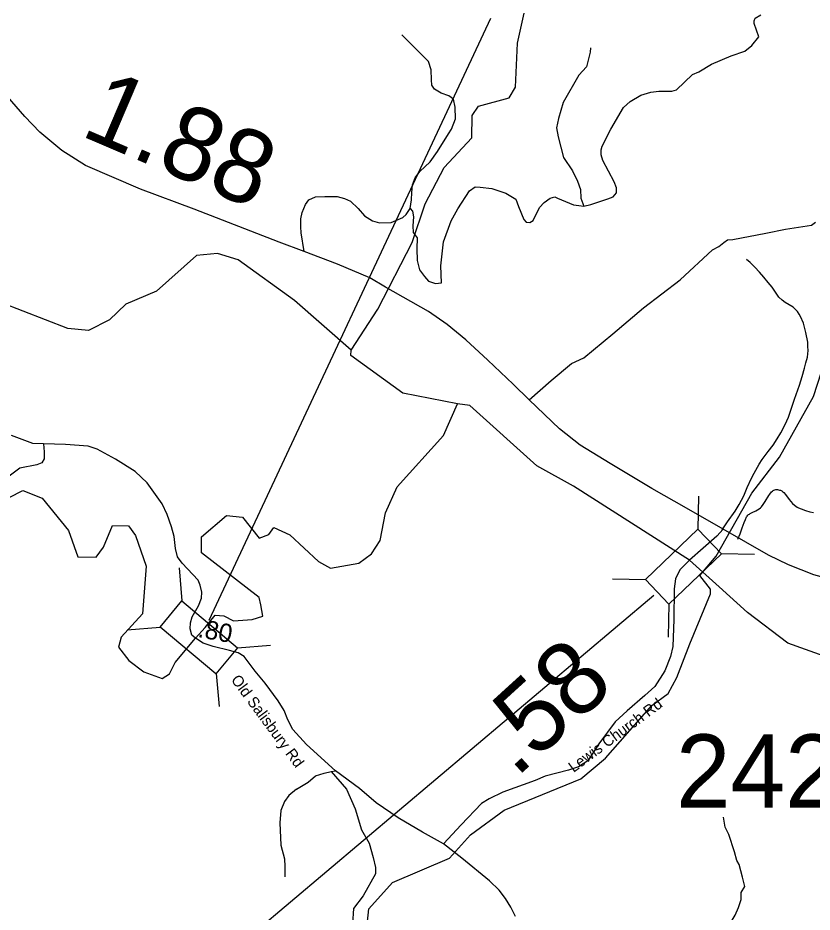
# Model space of a CAD drawing. Extents: x 1248089 to 1457196, y 820910 to 988753.
# Drawn here: x 1401339 to 1406754, y 855276 to 861369 of the extents above; entities that cross this region are included whole.
import ezdxf

# ---------------------------------------------------------------- set-up
doc = ezdxf.new("R2010")
doc.units = 0
for name, color, linetype in [('Exist Hydrographic Creek Single Shore', 7, 'Continuous'), ('Exist Hydrographic Misc Water Feature', 7, 'Continuous'), ('Exist Road Non-System Type 51', 7, 'Continuous'), ('Exist Road Primary NC Attributed', 7, 'Continuous'), ('Exist Road Secondary Structure Standard Bridge CELL', 7, 'Continuous'), ('Exist Road Secondary Structure Standard Bridge Number Label', 7, 'Continuous'), ('Exist Road Secondary Type 41 Attributed', 7, 'Continuous'), ('Exist Road Secondary Type 51 Attributed', 7, 'Continuous'), ('Exist Road Secondary Type 51 Label', 7, 'Continuous'), ('Prop CMT Slope Fill', 7, 'Continuous'), ('Prop GRAU CAT1 Cell', 7, 'Continuous'), ('Prop Lane Lines', 7, 'Continuous')]:
    doc.layers.add(name, color=color, linetype=linetype)

msp = doc.modelspace()

# ---------------------------------------------------------------- linework, layer by layer
at = {"layer": 'Exist Hydrographic Creek Single Shore'}
for points in [[(1403611.2, 859105.1), (1403226.3, 859444.4), (1402840.2, 859721.3), (1402699.2, 859763.5), (1402557.2, 859750), (1402285.2, 859506), (1402075.2, 859418.3), (1401964.2, 859312.2), (1401821.2, 859239.6), (1401679.2, 859252.3), (1401224.2, 859428.9)], [(1404337.2, 858739.2), (1403963.2, 858812.4), (1403610.2, 859068.9), (1403611.2, 859105.1)], [(1402549.4, 857142.7), (1402616.5, 857214.4), (1402685, 857300.1), (1402742.9, 857294.8), (1402810.1, 857261.8), (1402936.6, 857269.8), (1403009.1, 857292.2), (1402995.8, 857371), (1402983.9, 857419.8), (1402590.2, 857723.8), (1402592.2, 857832.2), (1402762.2, 857979.7), (1402870.2, 857967.7), (1402984.2, 857824.3), (1403051.2, 857849.1), (1403085.3, 857897.7), (1403193.2, 857846.3), (1403389.3, 857665.1), (1403471.3, 857620.7), (1403664.2, 857652.9), (1403749.2, 857716.9), (1403809.2, 857807.7), (1403846.2, 857997.3), (1403925.3, 858173), (1404241.3, 858524.4), (1404337.2, 858739.2)], [(1405918.7, 857674.2), (1405126.3, 858178.3), (1404878.3, 858317.9), (1404420.3, 858727.6), (1404337.2, 858739.2)], [(1401194.2, 857985), (1401280.2, 858101.4), (1401373.2, 858148.8), (1401505.3, 858096.9), (1401684.2, 857876.7), (1401747.2, 857698.1), (1401872.2, 857695.6), (1401924.2, 857763.5), (1401985.2, 857910), (1402093.2, 857907.8), (1402142.2, 857841.2), (1402213.2, 857633), (1402189.2, 857308.4), (1402044.2, 857150.5), (1402024.8, 857082.5), (1402096, 856991.5), (1402197.4, 856913.7), (1402323.9, 856868.9), (1402374, 856899.2), (1402410.9, 856977), (1402549.4, 857142.7)], [(1409138, 856538.2), (1408608.4, 856814.8), (1408367.3, 856868.9), (1408235.4, 856956.9), (1408009.3, 856912.2), (1407878.3, 857029.7), (1407610.3, 856959.6), (1407327.3, 856965.3), (1407134.3, 856913.4), (1406588.3, 857108.2), (1406313.7, 857318.1), (1406121.2, 857493.5), (1405918.7, 857674.2)]]:
    msp.add_lwpolyline(points, dxfattribs=at)
at = {"layer": 'Exist Hydrographic Misc Water Feature'}
for points in [[(1403611.2, 859105.1), (1403792.2, 859383.7), (1404026.3, 859838.6), (1404115.3, 860102.8), (1404245.3, 860349.6), (1404433.3, 860552.6), (1404436.3, 860703.7), (1404479.2, 860768.4), (1404689.3, 860823.2), (1404732.3, 860897.8), (1404746.2, 861196.3), (1404790, 861400.3)], [(1405989.3, 857570.1), (1406100.3, 857702.4), (1406342.3, 858130.9), (1406531.3, 858376.6), (1406764.3, 858788.8), (1406871.3, 859118.1), (1406893.3, 859784.2), (1407198.3, 860411.6), (1407293.3, 860935), (1407437.3, 861066.7), (1407749.3, 861211.4), (1408173.3, 861169.9), (1408807.4, 861190), (1409000.3, 861258.3), (1409235.4, 861371.8)], [(1406061.3, 857443.8), (1406062.3, 857476.7), (1405989.3, 857570.1)], [(1403701.3, 855022.7), (1403732.2, 855297.8), (1403894.2, 855478.4), (1404281.3, 855644.6), (1404426.2, 855802.6), (1404655.3, 855971.9), (1405176.3, 856184.6), (1405346.3, 856325.7), (1405662.3, 856683.7), (1405772.3, 856766.8), (1405832.3, 856874), (1405921.3, 857105.3), (1406061.3, 857443.8)]]:
    msp.add_lwpolyline(points, dxfattribs=at)
at = {"layer": 'Exist Road Non-System Type 51'}
for points in [[(1406389.9, 861238.8), (1406358.7, 861331.7), (1406358.7, 861348.8), (1406366.3, 861367.9), (1406404.3, 861390.7)], [(1403291.5, 859777.7), (1403270.5, 859903.4), (1403268.6, 859945.3), (1403268.6, 860000.6), (1403278.1, 860042.5), (1403299.1, 860097.7), (1403321.9, 860128.2), (1403367.6, 860149.1), (1403432.3, 860151), (1403516, 860151), (1403565.5, 860137.7), (1403607.4, 860120.6), (1403658.8, 860071), (1403702.6, 860019.6), (1403757.7, 859985.3), (1403805.3, 859972), (1403885.3, 859975.8), (1403963.3, 860008.2), (1403986.1, 860029.1), (1404014.7, 860069.1), (1404022.3, 860128.2), (1404026.1, 860179.6), (1404029.9, 860231), (1404048.9, 860278.6), (1404079.4, 860322.4), (1404149.8, 860389.1), (1404199.3, 860459.6), (1404274.9, 860578.7), (1404295.8, 860611.1), (1404322.4, 860681.5), (1404320.5, 860761.5), (1404309.1, 860814.9), (1404276.8, 860837.7), (1404225.4, 860856.8), (1404179.7, 860883.4), (1404162.6, 860910.1), (1404158.8, 860946.3), (1404156.9, 861014.8), (1404138.1, 861071), (1404096.3, 861114.8), (1403957, 861254.2)], [(1404227, 859564.6), (1404223.2, 859680.7), (1404240.3, 859842.6), (1404293.6, 859985.5), (1404339.3, 860067.4), (1404417.3, 860191.2), (1404457.3, 860217.8), (1404491.6, 860215.9), (1404571.5, 860206.4), (1404666.6, 860174), (1404735.2, 860134), (1404752.3, 860084.5), (1404788.5, 859995), (1404805.6, 859977.9), (1404830.3, 859975.9), (1404853.2, 859989.3), (1404895, 860076.9), (1404927.4, 860111.2), (1404969.3, 860141.6), (1404999.7, 860149.3), (1405018.7, 860141.6), (1405127.2, 860095.9), (1405164.4, 860090.1), (1405196.8, 860086.2), (1405246.2, 860097.7), (1405362.3, 860135.8), (1405396.6, 860149.1), (1405419.4, 860177.7), (1405421.3, 860211.9), (1405404.2, 860251.9), (1405328.1, 860396.7), (1405316.7, 860434.8), (1405314.8, 860469.1), (1405322.4, 860493.8), (1405381.4, 860610), (1405468.8, 860758.9), (1405512.6, 860798.9), (1405586.8, 860842.7), (1405653.4, 860863.6), (1405708.6, 860869.3), (1405798, 860869.3), (1405830.4, 860878.9), (1405938.9, 860983.6), (1405982.6, 861000.8), (1406068.3, 861054.1), (1406201.5, 861111.2), (1406294.8, 861141.7), (1406342.3, 861179.8), (1406389.9, 861238.8)], [(1405243.7, 861165.4), (1405240.8, 861135.1), (1405216.2, 861035.1), (1405162.9, 860978), (1405056.3, 860793.3), (1405023.9, 860682.8), (1405012.5, 860619.9), (1405022, 860559), (1405060.1, 860418.1), (1405120.9, 860325.7), (1405155.2, 860257.1), (1405174.2, 860200), (1405178, 860140.9), (1405196.8, 860086.2)], [(1404014.7, 860069.1), (1404029.1, 860052.1), (1404036.7, 860014), (1404032.9, 859951.2), (1404034.8, 859907.4), (1404061.4, 859869.3), (1404059.5, 859795), (1404061.4, 859716.9), (1404076.7, 859652.2), (1404110.9, 859606.5), (1404139.5, 859574.1), (1404187.1, 859558.9), (1404227, 859564.6)], [(1404825.1, 858766.4), (1404976.1, 858897.3), (1405113.1, 859013.5), (1405196.9, 859053.5), (1405394.8, 859215.4), (1405604.1, 859392.5), (1405855.3, 859584.8), (1406075.7, 859787.6), (1406117.5, 859812.3), (1406151.8, 859839), (1406176.5, 859856.1), (1406212.7, 859860), (1406439.2, 859901.9), (1406572.4, 859930.4), (1406750.8, 859957.1), (1406777.4, 859978)], [(1406141.8, 857880), (1406176.9, 857935.3), (1406228.4, 858008.3), (1406257.4, 858053.8), (1406288.6, 858113.2), (1406311.7, 858168.8), (1406341, 858232.2), (1406359.7, 858265.9), (1406370.1, 858287.7), (1406392.9, 858327.2), (1406413.6, 858360.8), (1406454.7, 858414), (1406487.6, 858457.4), (1406516.5, 858500.8), (1406541.4, 858542.4), (1406570.5, 858597.8), (1406593.5, 858649.4), (1406634, 858770.6), (1406667.9, 858866), (1406685.2, 858925.7), (1406702.3, 858981.4), (1406711.1, 859019.2), (1406721.8, 859057), (1406726.8, 859103), (1406725.3, 859131), (1406723.9, 859159.1), (1406711.2, 859225.4), (1406694.5, 859289.7), (1406675.4, 859334.1), (1406665.7, 859350.4), (1406654.1, 859368.6), (1406640.3, 859382.9), (1406624.6, 859397.2), (1406571.2, 859430.3), (1406549.5, 859444.7), (1406527.9, 859465.2), (1406512.4, 859487.5), (1406481.3, 859534.2), (1406453.9, 859566.7), (1406424.6, 859603.4), (1406395.3, 859636), (1406364, 859670.6), (1406330.6, 859703.3), (1406307, 859721.8)], [(1406246.6, 857817.9), (1406263.3, 857853.5), (1406278.2, 857895.3), (1406290.9, 857931), (1406299.3, 857950.9), (1406307.7, 857968.7), (1406311.8, 857974.6), (1406315.9, 857980.6), (1406320, 857984.5), (1406326.1, 857988.4), (1406332.2, 857992.2), (1406346.3, 858000), (1406370.6, 858011.5), (1406392.8, 858023), (1406403, 858030.8), (1406409.1, 858036.7), (1406421.4, 858052.5), (1406433.9, 858074.2), (1406458.7, 858113.8), (1406464.9, 858123.7), (1406477.2, 858139.4), (1406483.3, 858145.3), (1406489.4, 858149.2), (1406493.5, 858151.1), (1406499.5, 858153), (1406507.5, 858154.8), (1406517.5, 858154.6), (1406531.5, 858152.3), (1406539.5, 858150.2), (1406547.4, 858146), (1406555.3, 858139.8), (1406561.2, 858135.7), (1406572.9, 858121.5), (1406598.2, 858087), (1406619.7, 858060.5), (1406633.5, 858048.2), (1406653.2, 858035.8), (1406661.2, 858031.7), (1406679, 858023.3), (1406708.8, 858012.7), (1406738.6, 858004.1), (1406764.6, 857999.6)], [(1403239, 856113.4), (1403319, 856162.7), (1403368.2, 856205.8), (1403426.6, 856224.2), (1403475.8, 856233.5), (1403505.1, 856238.6)], [(1403475.8, 856233.5), (1403580.4, 856113.4), (1403638.9, 855981.1), (1403681.9, 855836.4), (1403734.2, 855747.1), (1403761.9, 855648.6), (1403777.3, 855580.9), (1403777.3, 855537.8), (1403694.2, 855387), (1403626.6, 855300.8), (1403620.4, 855196.2)], [(1403239, 856113.4), (1403186.7, 856070.3), (1403156, 856030.3), (1403131.3, 855968.8), (1403125.2, 855885.6), (1403131.3, 855731.7), (1403156, 855639.4), (1403159, 855587.1), (1403159, 855516.3)], [(1406301.4, 854974.2), (1406249.8, 855055.4), (1406227, 855072.5), (1406210.9, 855079.4), (1406170.9, 855108), (1406160.6, 855121.8), (1406164, 855144.7), (1406230.4, 855255.8), (1406252.1, 855308.4), (1406270.4, 855363.4), (1406269.3, 855410.3), (1406294.5, 855451.5), (1406279.6, 855515), (1406257.8, 855600.9), (1406240.7, 855627.2), (1406225.8, 855687.9), (1406185.7, 855804.7), (1406161.8, 855854.5), (1406150.4, 855923.2)]]:
    msp.add_lwpolyline(points, dxfattribs=at)
at = {"layer": 'Exist Road Primary NC Attributed'}
for points in [[(1406147.9, 857884.7), (1405897.3, 858027.9), (1405660.7, 858163.3), (1405376.2, 858333.7), (1405173.6, 858456.7), (1405032, 858570.1), (1404825.1, 858766.4), (1404715.2, 858874.3), (1404542.7, 859036.1), (1404394, 859176.3), (1404266.8, 859279.8), (1404138.5, 859369.2), (1403845.3, 859533.1), (1403739.7, 859597.9), (1403517.7, 859690.6), (1403291.5, 859777.7), (1403120.4, 859840.6), (1402540.6, 860065), (1402176.4, 860203), (1401800.1, 860363.7), (1401638.5, 860465.1), (1401489.8, 860590.2), (1401386.3, 860698.1), (1401162.1, 860952.6)], [(1411301.6, 855383.6), (1411183.7, 855433.2), (1411064.5, 855488.2), (1410887, 855597.3), (1410194.9, 856137.9), (1409929.5, 856353.8), (1409465.3, 856709.5), (1409199.9, 856929.5), (1409012.3, 857054.2), (1408793.4, 857154.9), (1408634.5, 857219.2), (1408426.5, 857271.7), (1408081.6, 857330.9), (1407669, 857402), (1406916.1, 857533.3), (1406766.4, 857575.4), (1406592.2, 857641.4), (1406457, 857707.3), (1406147.9, 857884.7)]]:
    msp.add_lwpolyline(points, dxfattribs=at)
at = {"layer": 'Exist Road Secondary Structure Standard Bridge CELL'}
for p, q in [((1405980.6, 858111.2), (1405975.5, 857884.9)), ((1406361.9, 857712.5), (1406135.6, 857717.6)), ((1402438.3, 857621.7), (1402457.9, 857396.2)), ((1405620.1, 857539.2), (1405393.8, 857544.3)), ((1405776.6, 857375.7), (1405771.6, 857149.4)), ((1402083.4, 857199.4), (1402308.9, 857218.9)), ((1402836.8, 857076.5), (1403062.3, 857096)), ((1402691.1, 856903.2), (1402710.7, 856677.7))]:
    msp.add_line(p, q, dxfattribs=at)
for points in [[(1406135.6, 857717.6), (1405777.4, 857374.9), (1405617.3, 857542.2), (1405975.5, 857884.9)], [(1402457.9, 857396.2), (1402837.5, 857077.3), (1402688.5, 856900), (1402308.9, 857218.9)]]:
    msp.add_lwpolyline(points, close=True, dxfattribs=at)
at = {"layer": 'Exist Road Secondary Structure Standard Bridge Number Label'}
for p, q in [((1402644.4, 857265.7), (1404564.1, 861365.9)), ((1405675, 857433.3), (1401213.3, 853672.7))]:
    msp.add_line(p, q, dxfattribs=at)
at = {"layer": 'Exist Road Secondary Type 41 Attributed'}
msp.add_lwpolyline([(1401513.8, 858466.5), (1401519.5, 858412), (1401518, 858364.8), (1401501.8, 858338.2), (1401469.4, 858323.5), (1401353, 858301.4), (1401298.4, 858260.1), (1401189.4, 858177.5), (1401158.5, 858164.2), (1401027.3, 858130.3), (1400886.5, 858060.3), (1400866, 858040.7), (1400845.2, 857996.7), (1400844.3, 857981.9)], dxfattribs=at)
at = {"layer": 'Exist Road Secondary Type 51 Attributed'}
for points in [[(1401513.8, 858466.5), (1401440.9, 858468.8), (1401295, 858523.4)], [(1402549.4, 857142.7), (1402525.4, 857163.5), (1402512.8, 857206.9), (1402516.4, 857248.4), (1402527.2, 857288.2), (1402570.5, 857364.1), (1402590.4, 857416.5), (1402594, 857456.2), (1402583.2, 857503.2), (1402568.7, 857537.5), (1402459.8, 857653.5), (1402427.3, 857696.8), (1402412.8, 857752.9), (1402405.6, 857836), (1402385.8, 857901), (1402356.9, 857985.9), (1402322.6, 858058.2), (1402219.7, 858200.9), (1402138.4, 858278.6), (1402004.8, 858363.5), (1401880.3, 858430.4), (1401818.9, 858450.2), (1401663.7, 858462.9), (1401513.8, 858466.5)], [(1406147.9, 857884.7), (1406105.6, 857837.5), (1405918.7, 857674.2)], [(1405918.7, 857674.2), (1405853.3, 857607.5), (1405823.3, 857547.4), (1405813.3, 857479.9), (1405810.8, 857268.9), (1405803.4, 857086.4), (1405788.4, 857018.9), (1405750.9, 856921.3), (1405680.9, 856813.8), (1405613.5, 856751.3), (1405493.5, 856648.8), (1405411.1, 856573.8), (1405299.8, 856423.2), (1405224.8, 856308.2), (1405162.4, 856265.7), (1405092.4, 856243.2), (1404935, 856203.1), (1404865.1, 856173.1), (1404645.2, 856093.1), (1404552.8, 856048.1), (1404500.3, 856015.6), (1404360.4, 855870.6), (1404240.5, 855740.6)], [(1404240.5, 855740.6), (1404098.5, 855821.8), (1403932.9, 855918.8), (1403781.3, 856021.8), (1403667.5, 856119.3), (1403505.1, 856238.6), (1403306.5, 856417.4), (1403213.1, 856521.1), (1403180.6, 856586.2), (1403153.8, 856650.5), (1403112.9, 856716.5), (1403024.7, 856836.5), (1402957.5, 856916.9), (1402881.4, 857017.7), (1402841.9, 857042.8), (1402781.3, 857059.9), (1402670.6, 857085), (1402602.1, 857108.7), (1402549.4, 857142.7)], [(1404731.4, 855247.2), (1404700.7, 855310.5), (1404662.8, 855368.3), (1404619.4, 855426.1), (1404554.5, 855489.3), (1404366.7, 855642.9), (1404240.5, 855740.6)]]:
    msp.add_lwpolyline(points, dxfattribs=at)

# ---------------------------------------------------------------- texts
at = {"layer": 'Exist Road Secondary Type 51 Label'}
for s, rotation, p in [('Old Salisbury Rd', 306.42529, (1402788.9, 856859)), ('Lewis Church Rd', 36.58909, (1405127.8, 856224.4))]:
    msp.add_text(s, height=75, rotation=rotation, dxfattribs=at).set_placement(p)
at = {"layer": 'Prop CMT Slope Fill'}
msp.add_text('1.88', height=500, rotation=336.87255, dxfattribs=at).set_placement((1401756, 860571.2))
at = {"layer": 'Prop GRAU CAT1 Cell'}
for s, height, rotation, p in [('.80', 125, 349.55433, (1402560.4, 857151.6)), ('.58', 500, 42.29621, (1404732.9, 856185.3))]:
    msp.add_text(s, height=height, rotation=rotation, dxfattribs=at).set_placement(p)
at = {"layer": 'Prop Lane Lines'}
msp.add_text('2428', height=500, dxfattribs=at).set_placement((1405825.9, 855987.2))

doc.saveas('drawing.dxf')
